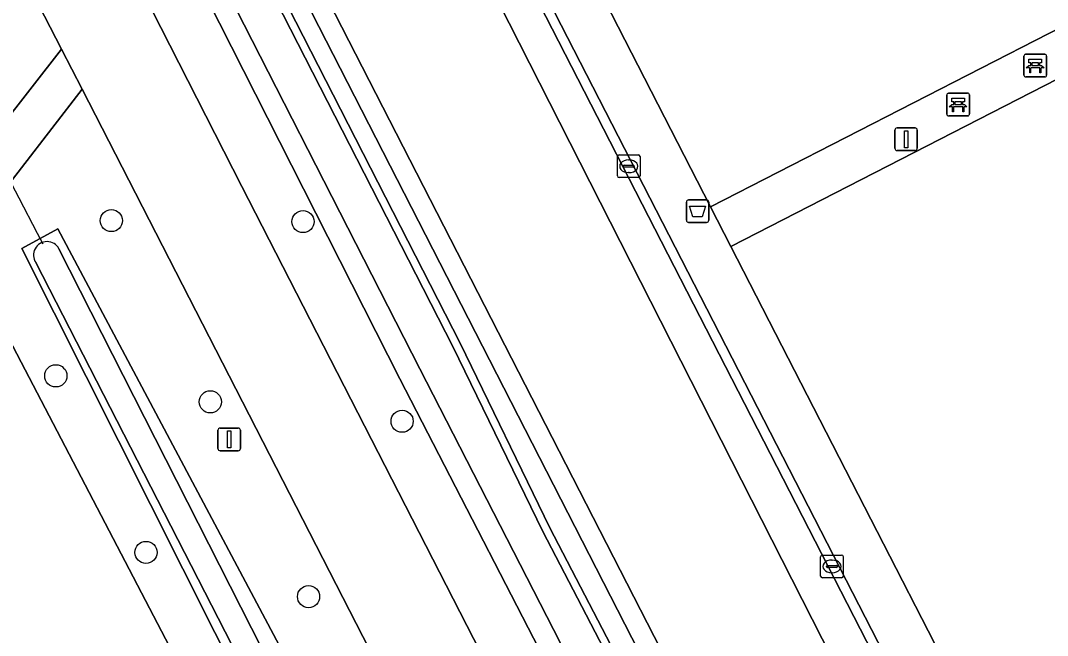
# Model space of a CAD drawing. Extents: x 158835 to 160077, y 386387 to 387778.
# Drawn here: x 159418.52 to 159463.83, y 387266.95 to 387294.1 of the extents above; entities that cross this region are included whole.
import ezdxf

# ---------------------------------------------------------------- set-up
doc = ezdxf.new("R2010")
doc.units = 0
for name, color, linetype in [('IMGEO_Afvalbak', 7, 'Continuous'), ('IMGEO_Bank', 7, 'Continuous'), ('IMGEO_Berm_groen', 7, 'Continuous'), ('IMGEO_Boom', 7, 'Continuous'), ('IMGEO_Duiker', 7, 'Continuous'), ('IMGEO_Fietspad_gesloten', 7, 'Continuous'), ('IMGEO_Groenvoorziening', 7, 'Continuous'), ('IMGEO_Hek', 7, 'Continuous'), ('IMGEO_Kolk', 7, 'Continuous'), ('IMGEO_Lichtmast', 7, 'Continuous'), ('IMGEO_Oever', 7, 'Continuous'), ('IMGEO_Rijbaan_lokaal_open', 7, 'Continuous'), ('IMGEO_Terreindeel_open', 7, 'Continuous'), ('IMGEO_Voetpad_open', 7, 'Continuous'), ('IMGEO_Waterloop', 7, 'Continuous')]:
    doc.layers.add(name, color=color, linetype=linetype)

msp = doc.modelspace()

# ---------------------------------------------------------------- linework, layer by layer
at = {"layer": 'IMGEO_Afvalbak'}
for p, q in [((159448.001, 387286.183), (159448.791, 387286.183)), ((159448.791, 387286.183), (159448.001, 387286.183)), ((159447.901, 387285.283), (159447.901, 387286.083)), ((159447.901, 387286.083), (159447.901, 387285.283)), ((159448.891, 387286.083), (159448.891, 387285.283)), ((159448.891, 387285.283), (159448.891, 387286.083)), ((159448.791, 387285.183), (159448.001, 387285.183)), ((159448.001, 387285.183), (159448.791, 387285.183))]:
    msp.add_line(p, q, dxfattribs=at)
msp.add_lwpolyline([(159448.044, 387285.897), (159448.748, 387285.897), (159448.599, 387285.427), (159448.193, 387285.427), (159448.044, 387285.897)], dxfattribs=at)
for centre, start, end in [((159448.001, 387286.083), 90, 180), ((159448.001, 387286.083), 90, 180), ((159448.791, 387286.083), 0, 90), ((159448.791, 387286.083), 360, 90), ((159448.001, 387285.283), 180, 270), ((159448.001, 387285.283), 180, 270), ((159448.791, 387285.283), 270, 0), ((159448.791, 387285.283), 270, 0)]:
    msp.add_arc(centre, 0.1, start, end, dxfattribs=at)
at = {"layer": 'IMGEO_Bank'}
for p, q in [((159462.796, 387291.682), (159462.796, 387292.523)), ((159462.796, 387292.523), (159462.796, 387291.682)), ((159462.871, 387292.607), (159463.712, 387292.607)), ((159463.712, 387292.607), (159462.871, 387292.607)), ((159463.796, 387292.532), (159463.796, 387291.691)), ((159463.796, 387291.691), (159463.796, 387292.532)), ((159463.493, 387292.005), (159463.1, 387292.005)), ((159463.105, 387292.113), (159463.105, 387292.219)), ((159463.149, 387292.219), (159463.149, 387292.113)), ((159463.437, 387292.225), (159463.155, 387292.225)), ((159463.155, 387292.107), (159463.437, 387292.107)), ((159463.443, 387292.113), (159463.443, 387292.219)), ((159463.487, 387292.219), (159463.487, 387292.113)), ((159463.721, 387291.607), (159462.88, 387291.607)), ((159462.88, 387291.607), (159463.721, 387291.607)), ((159459.391, 387289.966), (159459.391, 387290.807)), ((159459.391, 387290.807), (159459.391, 387289.966)), ((159459.466, 387290.891), (159460.307, 387290.891)), ((159460.307, 387290.891), (159459.466, 387290.891)), ((159460.391, 387290.816), (159460.391, 387289.975)), ((159460.391, 387289.975), (159460.391, 387290.816)), ((159460.088, 387290.289), (159459.695, 387290.289)), ((159459.7, 387290.397), (159459.7, 387290.503)), ((159459.744, 387290.503), (159459.744, 387290.397)), ((159460.032, 387290.509), (159459.75, 387290.509)), ((159459.75, 387290.391), (159460.032, 387290.391)), ((159460.038, 387290.397), (159460.038, 387290.503)), ((159460.082, 387290.503), (159460.082, 387290.397)), ((159460.316, 387289.891), (159459.475, 387289.891)), ((159459.475, 387289.891), (159460.316, 387289.891))]:
    msp.add_line(p, q, dxfattribs=at)
for points in [[(159463.043, 387292.005), (159462.901, 387292.005), (159463.013, 387292.107), (159463.099, 387292.107)], [(159463.099, 387292.225), (159463.013, 387292.225), (159463.013, 387292.386), (159463.576, 387292.386), (159463.576, 387292.225), (159463.493, 387292.225)], [(159463.093, 387291.998), (159463.093, 387291.791), (159463.05, 387291.791), (159463.05, 387291.998)], [(159463.493, 387292.107), (159463.576, 387292.107), (159463.688, 387292.005), (159463.549, 387292.005)], [(159463.543, 387291.998), (159463.543, 387291.791), (159463.499, 387291.791), (159463.499, 387291.998)], [(159459.694, 387290.509), (159459.608, 387290.509), (159459.608, 387290.67), (159460.171, 387290.67), (159460.171, 387290.509), (159460.088, 387290.509)], [(159459.638, 387290.289), (159459.496, 387290.289), (159459.608, 387290.391), (159459.694, 387290.391)], [(159459.688, 387290.282), (159459.688, 387290.075), (159459.645, 387290.075), (159459.645, 387290.282)], [(159460.088, 387290.391), (159460.171, 387290.391), (159460.283, 387290.289), (159460.144, 387290.289)], [(159460.138, 387290.282), (159460.138, 387290.075), (159460.094, 387290.075), (159460.094, 387290.282)]]:
    msp.add_lwpolyline(points, dxfattribs=at)
for centre, radius, start, end in [((159462.874, 387292.529), 0.0779, 92.4484, 184.2845), ((159462.874, 387292.529), 0.0779, 92.4484, 184.2845), ((159463.718, 387292.529), 0.0779, 2.4484, 94.2845), ((159463.718, 387292.529), 0.0779, 2.4484, 94.2845), ((159463.043, 387291.998), 0.00671, 2.8957, 87.1043), ((159463.1, 387291.998), 0.00671, 92.8957, 177.1043), ((159463.098, 387292.218), 0.00671, 2.8957, 87.1043), ((159463.098, 387292.114), 0.00671, 272.8957, 357.1043), ((159463.155, 387292.218), 0.00671, 92.8957, 177.1043), ((159463.155, 387292.114), 0.00671, 182.8957, 267.1043), ((159463.437, 387292.218), 0.00671, 2.8957, 87.1043), ((159463.437, 387292.114), 0.00671, 272.8957, 357.1043), ((159463.494, 387292.218), 0.00671, 92.8957, 177.1043), ((159463.494, 387292.114), 0.00671, 182.8957, 267.1043), ((159463.492, 387291.998), 0.00671, 2.8957, 87.1043), ((159463.549, 387291.998), 0.00671, 92.8957, 177.1043), ((159462.874, 387291.685), 0.0779, 182.4484, 274.2845), ((159462.874, 387291.685), 0.0779, 182.4484, 274.2845), ((159463.718, 387291.685), 0.0779, 272.4484, 4.2845), ((159463.718, 387291.685), 0.0779, 272.4484, 4.2845), ((159459.469, 387290.813), 0.0779, 92.4484, 184.2845), ((159459.469, 387290.813), 0.0779, 92.4484, 184.2845), ((159460.313, 387290.813), 0.0779, 2.4484, 94.2845), ((159460.313, 387290.813), 0.0779, 2.4484, 94.2845), ((159459.638, 387290.282), 0.00671, 2.8957, 87.1043), ((159459.695, 387290.282), 0.00671, 92.8957, 177.1043), ((159459.693, 387290.502), 0.00671, 2.8957, 87.1043), ((159459.693, 387290.398), 0.00671, 272.8957, 357.1043), ((159459.75, 387290.502), 0.00671, 92.8957, 177.1043), ((159459.75, 387290.398), 0.00671, 182.8957, 267.1043), ((159460.032, 387290.502), 0.00671, 2.8957, 87.1043), ((159460.032, 387290.398), 0.00671, 272.8957, 357.1043), ((159460.089, 387290.502), 0.00671, 92.8957, 177.1043), ((159460.089, 387290.398), 0.00671, 182.8957, 267.1043), ((159460.087, 387290.282), 0.00671, 2.8957, 87.1043), ((159460.144, 387290.282), 0.00671, 92.8957, 177.1043), ((159459.469, 387289.969), 0.0779, 182.4484, 274.2845), ((159459.469, 387289.969), 0.0779, 182.4484, 274.2845), ((159460.313, 387289.969), 0.0779, 272.4484, 4.2845), ((159460.313, 387289.969), 0.0779, 272.4484, 4.2845)]:
    msp.add_arc(centre, radius, start, end, dxfattribs=at)
at = {"layer": 'IMGEO_Berm_groen'}
for points in [[(159420.335, 387292.831), (159417.848, 387297.683), (159410.755, 387294.014), (159411.856, 387291.785)], [(159411.899, 387291.724), (159413.951, 387287.793), (159414.927, 387285.924), (159420.335, 387292.831)], [(159421.237, 387291.071), (159415.869, 387284.119), (159436.423, 387244.744)], [(159441.599, 387251.348), (159421.237, 387291.071)]]:
    msp.add_lwpolyline(points, dxfattribs=at)
msp.add_lwpolyline([(159431.417, 387263.734), (159439.272, 387247.479), (159437.567, 387246.592), (159431.355, 387258.592), (159418.581, 387284.034), (159420.16, 387284.911)], close=True, dxfattribs=at)
at = {"layer": 'IMGEO_Boom'}
for centre in [(159422.531, 387285.268), (159430.985, 387285.224), (159420.078, 387278.414), (159426.893, 387277.267), (159435.359, 387276.41), (159424.054, 387270.618), (159431.229, 387268.669)]:
    msp.add_circle(centre, 0.489, dxfattribs=at)
at = {"layer": 'IMGEO_Duiker'}
msp.add_lwpolyline([(159411.916, 387298.84), (159414.468, 387293.819), (159415.147, 387292.531), (159418.444, 387286.269), (159419.26, 387284.719), (159419.511, 387284.243)], dxfattribs=at)
at = {"layer": 'IMGEO_Fietspad_gesloten'}
msp.add_lwpolyline([(159384.981, 387361.968), (159416.567, 387300.188), (159417.848, 387297.683), (159420.335, 387292.831), (159421.237, 387291.071), (159441.599, 387251.348), (159446.639, 387241.488), (159449.221, 387236.448), (159450.647, 387233.664), (159451.286, 387232.413), (159455.201, 387234.235), (159449.038, 387246.263), (159428.282, 387286.772), (159391.016, 387359.944)], dxfattribs=at)
at = {"layer": 'IMGEO_Groenvoorziening'}
for points in [[(159396.761, 387364.389), (159396.036, 387365.733), (159392.706, 387364.04), (159391.358, 387360.59), (159390.825, 387360.319), (159391.016, 387359.944), (159428.282, 387286.772), (159449.038, 387246.263)], [(159452.23, 387244.659), (159455.91, 387246.501), (159455.847, 387246.624), (159410.654, 387334.916), (159409.793, 387336.893), (159398.046, 387359.628)]]:
    msp.add_lwpolyline(points, dxfattribs=at)
for points in [[(159411.527, 387331.456), (159437.914, 387279.86), (159441.878, 387271.707), (159454.786, 387246.857), (159453.552, 387246.261), (159452.32, 387245.665), (159443.123, 387263.009), (159435.259, 387278.276), (159393.338, 387360.98), (159393.275, 387361.531), (159393.684, 387362.075), (159394.563, 387362.556), (159395.357, 387362.635), (159395.833, 387362.248), (159397.357, 387359.275), (159407.508, 387339.473)], [(159462.362, 387250.137), (159420.921, 387331.715), (159417.429, 387338.352), (159412.769, 387335.949), (159411.43, 387335.294), (159456.655, 387247.04), (159462.423, 387250.008)], [(159456.655, 387247.04), (159411.43, 387335.294), (159410.654, 387334.916), (159455.847, 387246.624)], [(159463.922, 387250.956), (159463.774, 387251.258), (159422.162, 387332.358), (159420.921, 387331.715), (159462.362, 387250.137)]]:
    msp.add_lwpolyline(points, close=True, dxfattribs=at)
at = {"layer": 'IMGEO_Hek'}
for points in [[(159448.962, 387285.874), (159425.973, 387330.728), (159441.556, 387338.759)], [(159455.847, 387246.624), (159410.654, 387334.916)], [(159449.864, 387284.117), (159448.962, 387285.874)], [(159465.591, 387253.495), (159449.864, 387284.117)]]:
    msp.add_lwpolyline(points, dxfattribs=at)
at = {"layer": 'IMGEO_Kolk'}
for p, q in [((159444.859, 387287.242), (159444.859, 387288.094)), ((159444.934, 387288.168), (159445.786, 387288.168)), ((159445.347, 387287.948), (159445.372, 387287.948)), ((159445.86, 387288.094), (159445.86, 387287.242)), ((159445.118, 387287.662), (159445.118, 387287.674)), ((159445.556, 387287.625), (159445.158, 387287.625)), ((159445.161, 387287.711), (159445.559, 387287.711)), ((159445.602, 387287.674), (159445.602, 387287.662)), ((159445.786, 387287.168), (159444.934, 387287.168)), ((159445.37, 387287.388), (159445.345, 387287.388)), ((159453.826, 387269.574), (159453.826, 387270.426)), ((159453.901, 387270.5), (159454.753, 387270.5)), ((159454.314, 387270.28), (159454.339, 387270.28)), ((159454.827, 387270.426), (159454.827, 387269.574)), ((159454.085, 387269.994), (159454.085, 387270.006)), ((159454.523, 387269.957), (159454.125, 387269.957)), ((159454.128, 387270.043), (159454.526, 387270.043)), ((159454.569, 387270.006), (159454.569, 387269.994)), ((159454.753, 387269.5), (159453.901, 387269.5)), ((159454.337, 387269.72), (159454.312, 387269.72))]:
    msp.add_line(p, q, dxfattribs=at)
for points in [[(159444.859, 387287.242), (159444.859, 387288.094)], [(159444.934, 387288.168), (159445.786, 387288.168)], [(159445.86, 387288.094), (159445.86, 387287.242)], [(159445.786, 387287.168), (159444.934, 387287.168)], [(159453.826, 387269.574), (159453.826, 387270.426)], [(159453.901, 387270.5), (159454.753, 387270.5)], [(159454.827, 387270.426), (159454.827, 387269.574)], [(159454.753, 387269.5), (159453.901, 387269.5)]]:
    msp.add_lwpolyline(points, dxfattribs=at)
for centre, radius, start, end in [((159444.936, 387288.092), 0.0765, 91.552, 178.448), ((159444.936, 387288.092), 0.0765, 91.552, 178.448), ((159445.784, 387288.092), 0.0765, 1.552, 88.448), ((159445.784, 387288.092), 0.0765, 1.552, 88.448), ((159445.158, 387287.671), 0.0403, 85.8775, 175.7526), ((159445.155, 387287.661), 0.0366, 178.938, 274.7102), ((159445.559, 387287.668), 0.043, 264.8664, 352.4533), ((159445.563, 387287.673), 0.0386, 1.7309, 96.639), ((159444.936, 387287.244), 0.0765, 181.552, 268.448), ((159444.936, 387287.244), 0.0765, 181.552, 268.448), ((159445.784, 387287.244), 0.0765, 271.552, 358.448), ((159445.784, 387287.244), 0.0765, 271.552, 358.448), ((159453.903, 387270.424), 0.0765, 91.552, 178.448), ((159453.903, 387270.424), 0.0765, 91.552, 178.448), ((159454.751, 387270.424), 0.0765, 1.552, 88.448), ((159454.751, 387270.424), 0.0765, 1.552, 88.448), ((159454.125, 387270.003), 0.0403, 85.8775, 175.7526), ((159454.122, 387269.993), 0.0366, 178.938, 274.7102), ((159454.526, 387270), 0.043, 264.8664, 352.4533), ((159454.53, 387270.005), 0.0386, 1.7309, 96.639), ((159453.903, 387269.576), 0.0765, 181.552, 268.448), ((159453.903, 387269.576), 0.0765, 181.552, 268.448), ((159454.751, 387269.576), 0.0765, 271.552, 358.448), ((159454.751, 387269.576), 0.0765, 271.552, 358.448)]:
    msp.add_arc(centre, radius, start, end, dxfattribs=at)
for centre, major_axis, ratio, start_param, end_param in [((159445.346, 387287.668), (-0.387, 0.002), 0.722429, 4.712389, 7.853982), ((159445.371, 387287.668), (-0.39, 0.002), 0.717154, 1.570796, 4.712389), ((159454.313, 387270), (-0.387, 0.002), 0.722429, 4.712389, 7.853982), ((159454.338, 387270), (-0.39, 0.002), 0.717154, 1.570796, 4.712389)]:
    msp.add_ellipse(centre, major_axis=major_axis, ratio=ratio, start_param=start_param, end_param=end_param, dxfattribs=at)
at = {"layer": 'IMGEO_Lichtmast'}
for p, q in [((159457.201, 387289.36), (159457.991, 387289.36)), ((159457.991, 387289.36), (159457.201, 387289.36)), ((159457.101, 387288.46), (159457.101, 387289.26)), ((159457.101, 387289.26), (159457.101, 387288.46)), ((159458.091, 387289.26), (159458.091, 387288.46)), ((159458.091, 387288.46), (159458.091, 387289.26)), ((159457.991, 387288.36), (159457.201, 387288.36)), ((159457.201, 387288.36), (159457.991, 387288.36)), ((159427.233, 387275.209), (159427.233, 387276.009)), ((159427.233, 387276.009), (159427.233, 387275.209)), ((159427.333, 387276.109), (159428.123, 387276.109)), ((159428.123, 387276.109), (159427.333, 387276.109)), ((159428.223, 387276.009), (159428.223, 387275.209)), ((159428.223, 387275.209), (159428.223, 387276.009)), ((159428.123, 387275.109), (159427.333, 387275.109)), ((159427.333, 387275.109), (159428.123, 387275.109))]:
    msp.add_line(p, q, dxfattribs=at)
for points in [[(159457.521, 387289.235), (159457.671, 387289.235), (159457.671, 387288.485), (159457.521, 387288.485), (159457.521, 387289.235)], [(159427.653, 387275.984), (159427.803, 387275.984), (159427.803, 387275.234), (159427.653, 387275.234), (159427.653, 387275.984)]]:
    msp.add_lwpolyline(points, dxfattribs=at)
for centre, start, end in [((159457.201, 387289.26), 90, 180), ((159457.201, 387289.26), 90, 180), ((159457.991, 387289.26), 0, 90), ((159457.991, 387289.26), 360, 90), ((159457.201, 387288.46), 180, 270), ((159457.201, 387288.46), 180, 270), ((159457.991, 387288.46), 270, 0), ((159457.991, 387288.46), 270, 0), ((159427.333, 387276.009), 90, 180), ((159427.333, 387276.009), 90, 180), ((159428.123, 387276.009), 0, 90), ((159428.123, 387276.009), 360, 90), ((159427.333, 387275.209), 180, 270), ((159427.333, 387275.209), 180, 270), ((159428.123, 387275.209), 270, 0), ((159428.123, 387275.209), 270, 0)]:
    msp.add_arc(centre, 0.1, start, end, dxfattribs=at)
at = {"layer": 'IMGEO_Oever'}
for points in [[(159395.833, 387362.248), (159395.357, 387362.635), (159394.563, 387362.556), (159393.684, 387362.075), (159393.275, 387361.531), (159393.338, 387360.98), (159435.259, 387278.276), (159443.123, 387263.009), (159452.32, 387245.665), (159453.552, 387246.261), (159454.786, 387246.857), (159441.878, 387271.707), (159437.914, 387279.86), (159411.527, 387331.456), (159407.508, 387339.473), (159397.357, 387359.275)], [(159420.16, 387284.911), (159418.581, 387284.034), (159431.355, 387258.592), (159437.567, 387246.592), (159439.272, 387247.479), (159431.417, 387263.734)]]:
    msp.add_lwpolyline(points, close=True, dxfattribs=at)
for points in [[(159452.471, 387246.884), (159444.107, 387263.171), (159436.143, 387278.725), (159393.831, 387361.608), (159393.991, 387361.953), (159394.605, 387362.318), (159395.16, 387362.345), (159395.556, 387362.024), (159397.047, 387359.116), (159407.197, 387339.315), (159411.216, 387331.298), (159437.602, 387279.704), (159441.566, 387271.55), (159454.037, 387247.542)], [(159420.218, 387284.021), (159438.644, 387247.726)], [(159437.687, 387247.342), (159419.196, 387283.412)]]:
    msp.add_lwpolyline(points, dxfattribs=at)
msp.add_arc((159419.689, 387283.746), 0.596, 27.4542, 214.1264, dxfattribs=at)
at = {"layer": 'IMGEO_Rijbaan_lokaal_open'}
msp.add_lwpolyline([(159451.769, 387348.744), (159432.073, 387338.616), (159421.676, 387333.304), (159422.162, 387332.358), (159463.774, 387251.258), (159464.173, 387251.43), (159422.25, 387333.111), (159456.946, 387350.947), (159458.657, 387347.608), (159481.807, 387302.728), (159482.711, 387300.982), (159498.538, 387270.391), (159499.29, 387268.939), (159499.538, 387269.066), (159457.231, 387351.553), (159452.218, 387348.975)], close=True, dxfattribs=at)
msp.add_lwpolyline([(159441.01, 387235.841), (159438.783, 387240.224), (159436.423, 387244.744), (159415.869, 387284.119), (159414.927, 387285.924), (159413.951, 387287.793), (159408.828, 387285.14), (159393.654, 387277.196), (159391.38, 387281.606), (159386.762, 387279.223), (159386.718, 387279.2), (159389.008, 387274.771), (159361.932, 387260.768), (159364.714, 387255.407), (159412.32, 387280.149), (159416.916, 387271.264), (159369.306, 387246.56), (159372.099, 387241.24), (159419.765, 387265.917)], dxfattribs=at)
at = {"layer": 'IMGEO_Terreindeel_open'}
for points in [[(159458.657, 387347.608), (159443.61, 387339.777), (159441.556, 387338.759), (159425.973, 387330.728), (159448.962, 387285.874), (159481.807, 387302.728)], [(159482.711, 387300.982), (159449.864, 387284.117), (159465.591, 387253.495), (159498.538, 387270.391)]]:
    msp.add_lwpolyline(points, close=True, dxfattribs=at)
at = {"layer": 'IMGEO_Voetpad_open'}
for points in [[(159443.61, 387339.777), (159458.657, 387347.608), (159456.946, 387350.947), (159422.25, 387333.111), (159464.173, 387251.43), (159463.774, 387251.258), (159463.922, 387250.956), (159462.362, 387250.137), (159462.423, 387250.008), (159464.938, 387251.302), (159466.346, 387252.026), (159465.591, 387253.495), (159449.864, 387284.117), (159448.962, 387285.874), (159425.973, 387330.728), (159441.556, 387338.759)], [(159448.962, 387285.874), (159449.864, 387284.117), (159482.711, 387300.982), (159481.807, 387302.728)], [(159421.237, 387291.071), (159420.335, 387292.831), (159414.927, 387285.924), (159415.869, 387284.119)]]:
    msp.add_lwpolyline(points, close=True, dxfattribs=at)
at = {"layer": 'IMGEO_Waterloop'}
for points in [[(159454.037, 387247.542), (159441.566, 387271.55), (159437.602, 387279.704), (159411.216, 387331.298), (159407.197, 387339.315), (159397.047, 387359.116), (159395.556, 387362.024), (159395.16, 387362.345), (159394.605, 387362.318), (159393.991, 387361.953), (159393.831, 387361.608), (159436.143, 387278.725), (159444.107, 387263.171), (159452.471, 387246.884)], [(159438.644, 387247.726), (159420.218, 387284.021)], [(159419.196, 387283.412), (159437.687, 387247.342)]]:
    msp.add_lwpolyline(points, dxfattribs=at)
msp.add_arc((159419.689, 387283.746), 0.596, 27.4542, 214.1264, dxfattribs=at)

doc.saveas('drawing.dxf')
